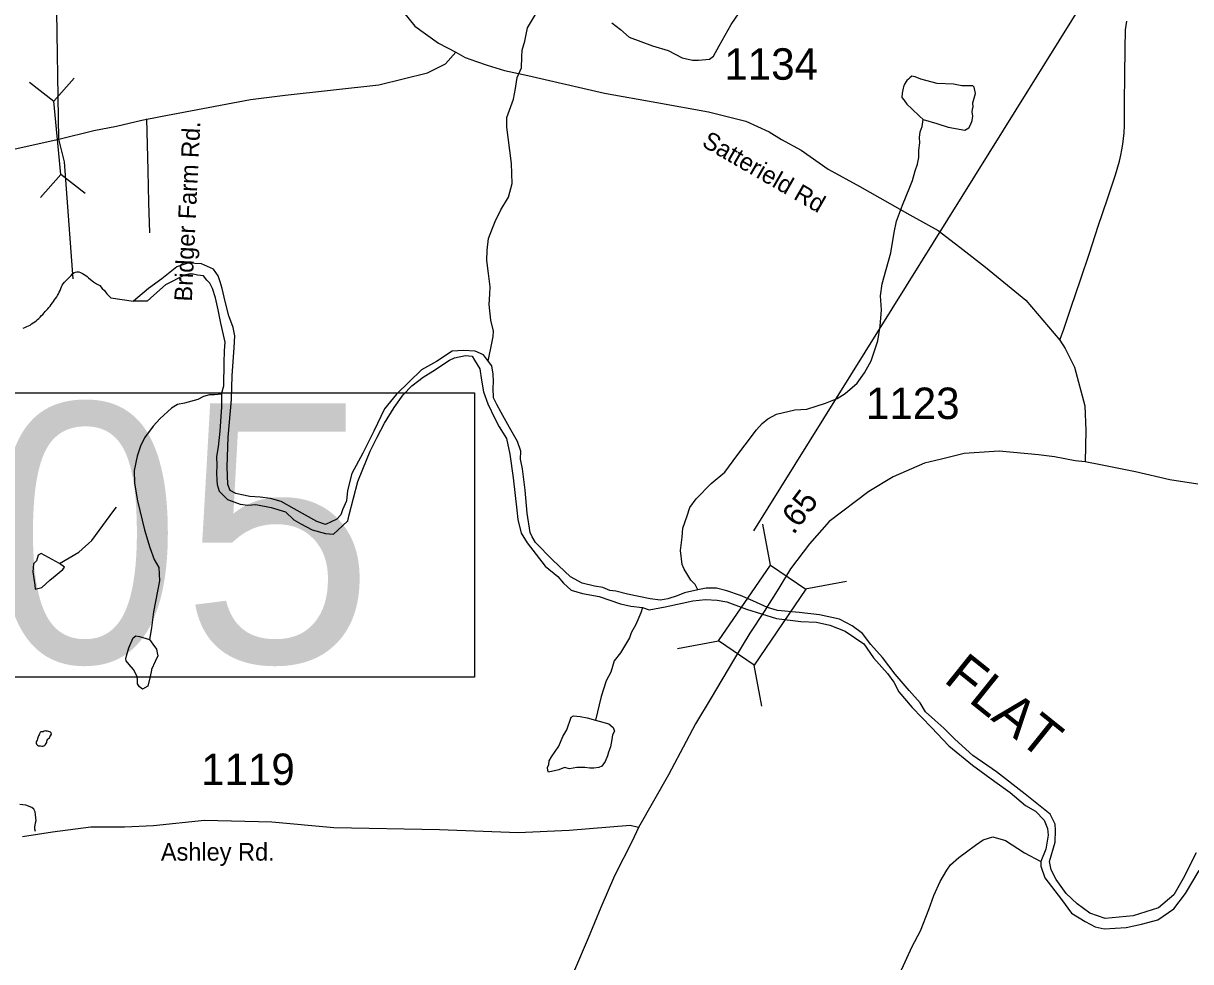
# Model space of a CAD drawing. Extents: x 1950930 to 2061844, y 904556 to 1017002.
# Drawn here: x 1999576 to 2005881, y 912605 to 917674 of the extents above; entities that cross this region are included whole.
import ezdxf

# ---------------------------------------------------------------- set-up
doc = ezdxf.new("R2010")
doc.units = 0
for name, color, linetype in [('Exist Hydrographic Creek Single Shore', 7, 'Continuous'), ('Exist Hydrographic Misc Water Feature', 7, 'Continuous'), ('Exist Hydrographic River Shore', 7, 'Continuous'), ('Exist Hydrographic River Shore Label', 7, 'Continuous'), ('Exist Road Non-System Type 51', 7, 'Continuous'), ('Exist Road Non-System Type 51 Label', 7, 'Continuous'), ('Exist Road Primary Interstate Structure Ovrhead Sign Attributed CELL', 7, 'Continuous'), ('Exist Road Primary US Structure Standard Bridge CELL', 7, 'Continuous'), ('Exist Road Secondary Structure Standard Bridge CELL', 7, 'Continuous'), ('Exist Road Secondary Structure Standard Bridge Number Label', 7, 'Continuous'), ('Exist Road Secondary Type 51 Attributed', 7, 'Continuous'), ('Exist Road Secondary Type 51 Label', 7, 'Continuous'), ('Exist Road Secondary Type 51 Number Label', 7, 'Continuous')]:
    doc.layers.add(name, color=color, linetype=linetype)

msp = doc.modelspace()

# ---------------------------------------------------------------- linework, layer by layer
at = {"layer": 'Exist Hydrographic Creek Single Shore'}
for points in [[(1999845.4, 916292.9), (1999798.8, 916925.6), (1999767.2, 917048.8), (1999755.4, 917853.6), (1999855.4, 918219.1)], [(2002086.3, 915849.3), (2002108.9, 915955.1), (2002112.8, 915982.9), (2002115, 916011.1), (2002100.8, 916071.1), (2002092.7, 916155), (2002094.8, 916211), (2002096.6, 916251), (2002088.6, 916323.1), (2002078.6, 916392.9), (2002080.7, 916448.9), (2002088.6, 916511.1), (2002110.4, 916567.1), (2002124.6, 916602.9), (2002154.5, 916667), (2002196.6, 916735), (2002216.5, 916809.1), (2002212.5, 916917.1), (2002194.3, 917057), (2002188.3, 917113.2), (2002188, 917165.1), (2002224.2, 917265.1), (2002233.9, 917321), (2002244, 917381.2), (2002266.1, 917433.2), (2002268, 917493.2), (2002270.1, 917529.3), (2002283.8, 917577.3), (2002299.8, 917649.1), (2002342, 917721.1)], [(1999659.9, 916080.1), (1999667.5, 916087.1), (1999674.7, 916094.6), (1999681.5, 916101.7), (1999688.2, 916109.1), (1999694.6, 916117), (1999701.3, 916124.2), (1999708.1, 916131.7), (1999714.5, 916139.6), (1999720.8, 916146.8), (1999726.8, 916154.8), (1999733.3, 916163.2), (1999739.3, 916171.2), (1999744.8, 916179.3), (1999750.6, 916187.3), (1999756.3, 916196.2), (1999761.4, 916204.3), (1999766.1, 916212.9), (1999770.2, 916222), (1999774.3, 916231.1), (1999778, 916240.8), (1999782.1, 916249.9), (1999786.6, 916258.5), (1999791.8, 916266.6), (1999798.3, 916275), (1999805.3, 916282), (1999812.5, 916289.5), (1999819.7, 916296.6), (1999827.2, 916303.8), (1999834.6, 916311.7), (1999841.4, 916320), (1999849.2, 916325.3), (1999857.2, 916330.2), (1999866, 916331.7), (1999875.4, 916330.6), (1999885.1, 916327.1), (1999894.9, 916322), (1999904.1, 916317), (1999913.2, 916311.9), (1999920.7, 916305.9), (1999928.5, 916299), (1999939.6, 916290)], [(1999939.6, 916290), (1999955, 916277.6), (1999971.8, 916266.5), (1999989.4, 916256.9), (2000001.1, 916240.9), (2000014.9, 916231.1), (2000027.6, 916213.4), (2000048.7, 916191.5), (2000170.5, 916173.4)], [(1999575.6, 916027.6), (1999585.1, 916031.4), (1999594.3, 916035.3), (1999603.3, 916039.2), (1999612.3, 916043.9), (1999621, 916049.6), (1999629.4, 916055.1), (1999637.6, 916060.7), (1999645.4, 916066.9), (1999652.9, 916073.5), (1999659.9, 916080.1)], [(2004309.3, 912540.4), (2004377.3, 912686.3), (2004421, 912770.4), (2004467, 912886.3), (2004492.9, 912962.6), (2004527, 913038.3), (2004563, 913098.3), (2004583, 913128.4), (2004628.7, 913166.5), (2004670.7, 913198.4), (2004718.7, 913234.5), (2004760.6, 913262.6), (2004812.8, 913278.5), (2004880.7, 913258.8), (2004982.7, 913192.7), (2005070.9, 913144.9)]]:
    msp.add_lwpolyline(points, dxfattribs=at)
at = {"layer": 'Exist Hydrographic Misc Water Feature'}
for points in [[(2002753.9, 917677.5), (2002802, 917641.4), (2002847.8, 917599.4), (2002974.1, 917551.5), (2003057.9, 917527.8), (2003133.9, 917487.8), (2003190.1, 917475.8), (2003221.9, 917475.8), (2003282.1, 917479.9), (2003304.1, 917495.8), (2003334.1, 917552), (2003399.8, 917667.8), (2003481.7, 917787.8)], [(2004436.4, 917154.4), (2004510.1, 917132.6), (2004570.4, 917112.6), (2004660.3, 917096.7), (2004682.2, 917108.7), (2004694.1, 917128.8), (2004700.1, 917148.7), (2004704.2, 917172.9), (2004700.1, 917196.6), (2004704.2, 917218.8), (2004706.2, 917220.7), (2004704.1, 917244.7), (2004718.2, 917294.7), (2004712, 917328.6), (2004704, 917336.6), (2004688.2, 917336.6), (2004672.2, 917336.6), (2004644.3, 917336.5), (2004600.1, 917344.7), (2004512.3, 917348.5), (2004424.2, 917372.6), (2004392.2, 917384.4), (2004373.9, 917388.4), (2004363.9, 917380.4), (2004356.2, 917372.4), (2004348.2, 917364.6), (2004336, 917344.6), (2004330.1, 917330.6), (2004328, 917324.4), (2004322.2, 917296.6), (2004320, 917272.4), (2004332.3, 917260.6), (2004348.2, 917236.7), (2004374.2, 917212.5), (2004416.1, 917172.6), (2004436.4, 917154.4)], [(2003219.9, 914613.6), (2003203.8, 914641.5), (2003182, 914665.6), (2003159.7, 914701.5), (2003145.8, 914725.7), (2003133.8, 914749.6), (2003125.9, 914825.6), (2003133.6, 914897.6), (2003137.5, 914945.8), (2003161.6, 915013.5), (2003175.6, 915057.5), (2003209.4, 915105.7), (2003291.5, 915187.7), (2003365.3, 915249.9), (2003429.5, 915337.8), (2003475.3, 915395.9), (2003535.4, 915478), (2003567.3, 915511.8), (2003597.4, 915537.8), (2003643.2, 915562.1), (2003743.1, 915586), (2003807.2, 915589.9), (2003909.2, 915622.3), (2003971.1, 915646.3), (2004015.3, 915674.2), (2004079.1, 915730.3), (2004119, 915786.3), (2004155.1, 915850.2), (2004190.8, 915958.4), (2004203, 916038.2), (2004211, 916126.3), (2004204.7, 916202.3), (2004214.9, 916266.4), (2004236.9, 916344.4), (2004260.7, 916434.4), (2004278.7, 916544.3), (2004292.5, 916604.4), (2004324.5, 916692.4), (2004364.5, 916788.4), (2004378.4, 916824.5), (2004392.3, 916876.4), (2004404.5, 916912.6), (2004412.4, 916948.5), (2004412.3, 916988.6), (2004418.4, 917028.5), (2004416.3, 917056.4), (2004420.3, 917088.5), (2004430.4, 917116.5), (2004436.4, 917154.4)], [(2000647, 915669.9), (2000609.2, 915666.1), (2000580.9, 915666), (2000549.3, 915657.8), (2000519.1, 915642), (2000447.1, 915621.9), (2000409.2, 915613.8), (2000377, 915595.7), (2000313.1, 915537.7), (2000277.2, 915497.7), (2000231.2, 915433.7), (2000209.3, 915389.8), (2000191.1, 915335.7), (2000175.4, 915257.6), (2000177.3, 915189.6), (2000193.4, 915093.8), (2000231.5, 914937.8), (2000259.7, 914841.7), (2000283.6, 914777.6), (2000307.7, 914733.8), (2000311.8, 914661.8), (2000279.8, 914493.8), (2000267.8, 914407.7), (2000258, 914345.6)], [(1999771.5, 914755.2), (1999876.2, 914817.2), (1999945.6, 914879.6), (2000064.3, 915041.4), (2000078.6, 915060.8)], [(1999771.5, 914755.2), (1999672.8, 914810.3), (1999656.6, 914800.3), (1999647, 914770), (1999631, 914753.9), (1999627.1, 914710.6), (1999638, 914637.9), (1999640.4, 914616.1), (1999676.1, 914626.8), (1999720, 914665.3), (1999747.3, 914689.1), (1999769.4, 914706.8), (1999789.1, 914723.7), (1999799.2, 914735.6), (1999771.5, 914755.2)], [(2002920, 914517.4), (2002911.8, 914489.3), (2002883.9, 914425.3), (2002858.1, 914381.5), (2002850, 914353.4), (2002802, 914273.4), (2002768, 914229.4), (2002750, 914169.4), (2002724.1, 914121.4), (2002696.1, 914037.3), (2002666.2, 913909.3)], [(2000258, 914345.6), (2000275.8, 914319.6), (2000296, 914293.6), (2000299.8, 914273.8), (2000302.1, 914257.7), (2000288, 914225.8), (2000268.1, 914183.6), (2000268, 914179.6), (2000262.1, 914145.6), (2000248.2, 914093.7), (2000220, 914077.6), (2000204.1, 914089.7), (2000192, 914105.7), (2000192.1, 914125.7), (2000190.2, 914145.5), (2000172, 914183.6), (2000147.9, 914209.7), (2000131.9, 914229.7), (2000130.2, 914241.5), (2000134.1, 914257.5), (2000146.1, 914299.6), (2000169.9, 914353.6), (2000183.9, 914365.5), (2000203.9, 914361.8), (2000258, 914345.6)], [(2002666.2, 913909.3), (2002738.3, 913889.4), (2002762.2, 913869.2), (2002768.4, 913849.4), (2002758.4, 913829.3), (2002754.3, 913805.4), (2002748.2, 913765.2), (2002736.5, 913737.2), (2002730.5, 913717.3), (2002718.4, 913685.4), (2002700.5, 913661.1), (2002684.6, 913653.3), (2002656.6, 913649.2), (2002636.6, 913649.3), (2002608.4, 913653.2), (2002566.4, 913653.1), (2002526.6, 913647), (2002498.5, 913653.2), (2002468.4, 913641), (2002412.3, 913629), (2002408.6, 913637), (2002406.3, 913653.1), (2002414.5, 913669), (2002416.5, 913689), (2002428.5, 913711), (2002468.4, 913769), (2002490.5, 913821), (2002512.2, 913857), (2002534.3, 913925.1), (2002548.2, 913933), (2002584.3, 913929), (2002622.2, 913921.3), (2002666.2, 913909.3)], [(1999728, 913834.1), (1999727, 913840.3), (1999723.3, 913843.7), (1999717.7, 913846.6), (1999712.2, 913848.2), (1999705.9, 913849.2), (1999699.7, 913850.2), (1999694.4, 913851), (1999688.2, 913849.5), (1999682.7, 913847.1), (1999676.1, 913846.4), (1999670.6, 913845.7), (1999666.5, 913841.8), (1999663.4, 913836.2), (1999661.1, 913830.4), (1999658.9, 913824.7), (1999656.6, 913818.9), (1999655.2, 913813.1), (1999653.2, 913807.7), (1999650.5, 913801.6), (1999648.2, 913796.3), (1999646, 913790.5), (1999646, 913785.7), (1999648.2, 913778.8), (1999651.9, 913774.6), (1999657.3, 913771.3), (1999663, 913770.5), (1999669.4, 913770.3), (1999675.7, 913769.4), (1999682.1, 913769.3), (1999687.4, 913770.8), (1999692.1, 913773.8), (1999696.2, 913778), (1999699.7, 913783.6), (1999702.4, 913789.3), (1999703.8, 913795.1), (1999705.4, 913800.6), (1999708.9, 913805.7), (1999712.8, 913809.6), (1999717.1, 913814.2), (1999720, 913819.4), (1999723.1, 913825.1), (1999728, 913834.1)]]:
    msp.add_lwpolyline(points, dxfattribs=at)
at = {"layer": 'Exist Hydrographic River Shore'}
for points in [[(2002077.1, 915860.9), (2002061.2, 915882.9), (2002016.9, 915902.9), (2001953, 915906.8), (2001892.9, 915902.8), (2001807.1, 915846.8), (2001727.1, 915802.8), (2001591.1, 915670.8), (2001527.1, 915590.7), (2001469.2, 915470.5), (2001409.3, 915352.6), (2001351.2, 915242.5), (2001327.4, 915150.5), (2001321.6, 915094.5), (2001299.6, 915046.4), (2001291.5, 915018.3), (2001269.7, 914994.5), (2001207.7, 914966.2), (2001161.4, 914982.3), (2001039.5, 915050.1), (2000969.4, 915090.3), (2000911.3, 915106.2), (2000855.4, 915114), (2000799.3, 915118.1), (2000755.5, 915126.2), (2000723.5, 915134.1), (2000693.3, 915150.1), (2000681.5, 915181.9), (2000677.3, 915278.1), (2000683.2, 915438.1), (2000701.2, 915641.9), (2000703.2, 915770.2), (2000714.9, 915922.2), (2000718.8, 915986.1), (2000708.9, 916030), (2000686.9, 916094.1), (2000666.9, 916171.9), (2000650.6, 916242.2), (2000638.9, 916278.2), (2000628.7, 916309.9), (2000602.5, 916345.9), (2000570.6, 916360), (2000538.8, 916374.1), (2000464.7, 916377.9), (2000404.6, 916357.8), (2000324.8, 916293.9), (2000252.8, 916241.8), (2000170.5, 916173.4)], [(2000647, 915669.9), (2000659.1, 915715.9), (2000661, 915839.9), (2000663, 915903.9), (2000666.9, 915952.1), (2000642.8, 916054), (2000628.8, 916126.1), (2000614.7, 916190.1), (2000598.7, 916241.9), (2000582.6, 916270.2), (2000566.8, 916285.9), (2000548.6, 916309.9), (2000516.5, 916313.9), (2000492.7, 916318), (2000476.6, 916319.9), (2000446.6, 916314), (2000344.8, 916261.9), (2000280.7, 916205.8), (2000244.9, 916173.8), (2000170.5, 916173.4)], [(2000647, 915669.9), (2000647.2, 915602), (2000637.3, 915469.9), (2000629.3, 915386.1), (2000619.4, 915334.1), (2000621.3, 915285.8), (2000619.5, 915245.8), (2000621.3, 915206.1), (2000623.4, 915182.1), (2000633.5, 915146.1), (2000679.5, 915101.8), (2000747.6, 915076.1), (2000789.5, 915070), (2000831.6, 915074.1), (2000915.6, 915058.2), (2000991.5, 915034.4), (2001037.6, 914992.4), (2001075.5, 914970.3), (2001135.6, 914938.2), (2001207.7, 914918.3), (2001251.6, 914914.5), (2001299.4, 914958.4), (2001329.5, 914986.4), (2001335.5, 915018.4), (2001383.5, 915198.6), (2001409.5, 915264.6), (2001449.2, 915362.6), (2001487.2, 915438.6), (2001527.2, 915514.6), (2001579.1, 915598.5), (2001627.1, 915666.7), (2001675, 915714.7), (2001735.1, 915762.6), (2001802.9, 915802.9), (2001853.2, 915838.6), (2001877.1, 915854.9), (2001904.9, 915866.8), (2001964.9, 915879), (2002000.9, 915875), (2002013, 915855), (2002040.9, 915806.9), (2002051.1, 915746.9), (2002061, 915683.1), (2002085.2, 915618.9), (2002123.3, 915539), (2002145.4, 915494.9), (2002185.4, 915431.1), (2002203.3, 915347), (2002221.4, 915219), (2002241.7, 915043), (2002247.5, 914993), (2002265.7, 914919.1), (2002297.8, 914866.9), (2002393.6, 914741.2), (2002463.7, 914685), (2002493.8, 914649.3), (2002535.7, 914611.3), (2002595.7, 914593.3), (2002685.9, 914577.4), (2002801.9, 914537.2), (2002857.8, 914525.2), (2002920, 914517.4)], [(2003219.9, 914613.6), (2003147.7, 914597.7), (2003107.7, 914581.4), (2003057.8, 914565.4), (2003017.9, 914557.4), (2002962, 914565.4), (2002839.7, 914589.3), (2002775.8, 914605.4), (2002743.7, 914609.3), (2002705.9, 914625.2), (2002661.8, 914633.3), (2002593.9, 914649.2), (2002531.9, 914683.2), (2002433.7, 914775.2), (2002341.8, 914869), (2002323.7, 914899.2), (2002313.7, 914923.1), (2002297.5, 915027.1), (2002285.6, 915151.1), (2002271.3, 915267.2), (2002261.5, 915318.9), (2002263.4, 915363.2), (2002245.4, 915415.1), (2002201.4, 915491.1), (2002157.1, 915571.1), (2002133.1, 915615), (2002115.1, 915651.1), (2002113.2, 915703), (2002115, 915739), (2002113.2, 915779.1), (2002107.2, 915822.9), (2002077.1, 915860.9)], [(2005910.7, 913193.2), (2005840.9, 913053.2), (2005788.9, 912965.3), (2005707, 912895.2), (2005570.9, 912853), (2005419, 912837.1), (2005336.9, 912867), (2005267.1, 912917), (2005208.8, 912972.7), (2005154.9, 913049), (2005126.8, 913100.8), (2005118.9, 913144.9), (2005148.6, 913250.9), (2005150.6, 913314.9), (2005148.6, 913346.8), (2005122.5, 913400.8), (2004986.6, 913508.6), (2004832.6, 913630.6), (2004704.4, 913718.5), (2004606.5, 913806.6), (2004548.3, 913866.5), (2004498.3, 913908.5), (2004448.4, 913954.5), (2004420.2, 914002.4), (2004360.2, 914070.2), (2004284.3, 914158.4), (2004216.2, 914248.1), (2004154, 914318.3), (2004108, 914378.3), (2004052, 914418.2), (2003983.9, 914454.1), (2003876.1, 914478), (2003766.1, 914490.1), (2003649.8, 914502), (2003596, 914517.9), (2003516, 914554), (2003450, 914581.9), (2003375.7, 914607.7), (2003319.9, 914621.7), (2003263.7, 914621.5), (2003219.9, 914613.6)], [(2002920, 914517.4), (2002955.8, 914505.5), (2003041.8, 914521.4), (2003133.8, 914541.5), (2003191.8, 914553.5), (2003259.9, 914561.6), (2003323.8, 914557.6), (2003375.8, 914547.7), (2003482, 914509.7), (2003644, 914457.8), (2003775.9, 914442), (2003859.8, 914437.9), (2003932, 914422), (2004014.1, 914390.1), (2004116, 914322.1), (2004167.9, 914246.2), (2004244, 914162.2), (2004278.1, 914114.3), (2004304.3, 914062.2), (2004376.4, 913978.3), (2004480.5, 913870.5), (2004574.6, 913770.5), (2004702.4, 913666.4), (2004822.6, 913578.6), (2004906.7, 913518.8), (2004988.6, 913448.8), (2005042.8, 913416.9), (2005088.7, 913368.7), (2005106.8, 913324.6), (2005110.7, 913288.8), (2005098.9, 913212.9), (2005070.9, 913144.9)], [(2005070.9, 913144.9), (2005070.8, 913120.6), (2005092.8, 913056.8), (2005182.9, 912940.8), (2005237.2, 912866.8), (2005311, 912821), (2005364.9, 912792.9), (2005412.9, 912781.1), (2005533.2, 912789.1), (2005614.9, 912807.1), (2005703.1, 912831.2), (2005788.9, 912889.2), (2005853, 912973.2), (2005926.8, 913097.4)]]:
    msp.add_lwpolyline(points, dxfattribs=at)
at = {"layer": 'Exist Road Non-System Type 51'}
for points in [[(2005175.9, 915968.5), (2005195.6, 916021.2), (2005234.9, 916141), (2005284.8, 916287.9), (2005333.6, 916431.9), (2005381.5, 916577.4), (2005431.9, 916725.2), (2005475.1, 916855.2), (2005496.4, 916929.6), (2005503.9, 916962.3), (2005509.5, 916989.9), (2005513.9, 917021.8), (2005520.9, 917082.5), (2005523.2, 917122.3), (2005524, 917246.7), (2005525.6, 917393.1), (2005526.2, 917536.7), (2005528.9, 917638.2), (2005532.1, 917662.1), (2005536.4, 917686.4)], [(2000242.2, 917158), (2000248.4, 916879.7), (2000253.1, 916706.1), (2000257.2, 916542.6)], [(1999642.2, 913307.2), (1999638.9, 913320.1), (1999638.2, 913331.8), (1999641.5, 913353.8), (1999644.8, 913366.8), (1999643.5, 913379.1), (1999642.1, 913399.2), (1999640.2, 913413.6), (1999633, 913428.5), (1999621.4, 913438.2), (1999588.9, 913449.9), (1999556.5, 913453.2)]]:
    msp.add_lwpolyline(points, dxfattribs=at)
at = {"layer": 'Exist Road Primary Interstate Structure Ovrhead Sign Attributed CELL'}
for p, q in [((1999609.7, 917355.7), (1999740.9, 917253.1)), ((1999850.5, 917378.5), (1999740.9, 917253.1)), ((1999778.3, 916858.1), (1999740.9, 917253.1)), ((1999668.7, 916732.7), (1999778.3, 916858.1)), ((1999909.5, 916755.5), (1999778.3, 916858.1))]:
    msp.add_line(p, q, dxfattribs=at)
at = {"layer": 'Exist Road Secondary Structure Standard Bridge CELL'}
for p, q in [((2003612.2, 914746.4), (2003570.5, 914968.8)), ((2003799.1, 914618.6), (2004021.5, 914660.4)), ((2003109, 914296), (2003331.5, 914337.8)), ((2003564.4, 913984.6), (2003522.7, 914207))]:
    msp.add_line(p, q, dxfattribs=at)
msp.add_lwpolyline([(2003331.5, 914337.8), (2003611.3, 914747), (2003802.5, 914616.3), (2003522.7, 914207)], close=True, dxfattribs=at)
at = {"layer": 'Exist Road Secondary Structure Standard Bridge Number Label'}
msp.add_line((2003522.3, 914932.5), (2007921.2, 921999.4), dxfattribs=at)
msp.add_lwpolyline([(1998297.4, 915678), (2002013.3, 915678), (2002013.3, 914141.6), (1998297.4, 914141.6)], close=True, dxfattribs=at)
at = {"layer": 'Exist Road Secondary Type 51 Attributed'}
for points in [[(2001016.8, 918790), (2001089.7, 918735.3), (2001162.5, 918665.4), (2001221, 918611.5), (2001359.1, 918334.2), (2001414.5, 918121.4), (2001459.4, 917998.3), (2001507.4, 917900.3), (2001575.5, 917802.3), (2001690.9, 917659.5), (2001818.1, 917566.2), (2001911.8, 917518.2)], [(1999466.7, 916980.9), (1999767.2, 917048.8), (1999956.1, 917095.5), (2000079.1, 917118.6), (2000216.8, 917150), (2000316.9, 917171.5), (2000803.5, 917262.3), (2000990, 917285.3), (2001496.5, 917341.9), (2001759.2, 917405.8), (2001856.3, 917454.4), (2001911.8, 917518.2)], [(2001911.8, 917518.2), (2001962.2, 917489.7), (2002024.5, 917468.4), (2002080.6, 917447.2), (2002174.8, 917418.3), (2002300.8, 917392.5), (2002714.5, 917297.5), (2002996.9, 917245.8), (2003277, 917196.4), (2003478.9, 917146.3), (2003603.4, 917087), (2003671.7, 917046), (2003776.5, 916988.3), (2003923, 916885.7), (2004094.5, 916793), (2004364, 916638.8), (2004517.3, 916555.2), (2004650.7, 916452), (2004772.7, 916356), (2004990.2, 916179.2), (2005173.6, 915961.5), (2005202.4, 915917.4), (2005252.5, 915815.6), (2005309.1, 915608), (2005315.1, 915474.1), (2005311.3, 915305.5)], [(2005311.3, 915305.5), (2005257.4, 915310), (2005145.8, 915331.3), (2005059.3, 915343.4), (2004846.8, 915361.7), (2004657.8, 915350.3), (2004534.8, 915319.9), (2004443.7, 915297.1), (2004273.7, 915224.2), (2004143.1, 915145.2), (2003928.3, 914983.3), (2003821.2, 914862.7), (2003719.2, 914726.8), (2003656.4, 914621.8), (2003576.7, 914495.5)], [(2005918.6, 915184.7), (2005768.7, 915207.8), (2005581.9, 915251.1), (2005393.3, 915288.7), (2005311.3, 915305.5)], [(2003576.7, 914495.5), (2003500.1, 914378.4), (2003411, 914233.5), (2003290.6, 914030.6), (2003205.6, 913889.3), (2003155.5, 913793.6), (2003060.6, 913613.5), (2002899.3, 913329.8)], [(2002899.3, 913329.8), (2002854.3, 913339.7), (2002524, 913312.8), (2002248.5, 913301.4), (2001823.7, 913316.8), (2001253.6, 913328.2), (2000918.1, 913358.2), (2000554.5, 913366.5), (2000279.7, 913338.1), (2000123.3, 913332), (2000077.8, 913332), (2000055, 913332), (1999941.2, 913330.5), (1999733.9, 913304.9), (1999571.5, 913279)], [(2002899.3, 913329.8), (2002864, 913255.7), (2002768.4, 913068.8), (2002695.5, 912897.1), (2002626.4, 912730.7), (2002553.6, 912559), (2002505, 912435.9), (2002419.2, 912219.4), (2002337.2, 912023.9), (2002278.8, 911850.9), (2002259, 911771.9), (2002249.9, 911699), (2002231.7, 911597.2), (2002224.9, 911444.5), (2002214.2, 911256.1), (2002204.3, 911046.9), (2002194.6, 910902.8), (2002174.4, 910688.2)]]:
    msp.add_lwpolyline(points, dxfattribs=at)

# ---------------------------------------------------------------- texts
at = {"layer": 'Exist Hydrographic River Shore Label'}
msp.add_text('FLAT', height=210, rotation=321.22634, dxfattribs=at).set_placement((2004541.1, 914120.1))
at = {"layer": 'Exist Road Non-System Type 51 Label'}
msp.add_text('Bridger Farm Rd.', height=95, rotation=87.29033, dxfattribs=at).set_placement((2000486.2, 916169.5))
at = {"layer": 'Exist Road Primary US Structure Standard Bridge CELL'}
msp.add_text('.65', height=125, rotation=53.10555, dxfattribs=at).set_placement((2003735.8, 914907.1))
at = {"layer": 'Exist Road Secondary Structure Standard Bridge Number Label'}
msp.add_text('205', height=1400, dxfattribs=at).set_placement((1998347.5, 914220.7))
at = {"layer": 'Exist Road Secondary Type 51 Label'}
msp.add_text('Satterield Rd', height=95, rotation=330.02286, dxfattribs=at).set_placement((2003234.9, 917013.8))
msp.add_text('Ashley Rd.', height=95, dxfattribs=at).set_placement((2000319.1, 913150.3))
at = {"layer": 'Exist Road Secondary Type 51 Number Label'}
for s, p in [('1134', (2003362.3, 917369.2)), ('1123', (2004126.8, 915536)), ('1119', (2000536.5, 913558.7))]:
    msp.add_text(s, height=170, dxfattribs=at).set_placement(p)

doc.saveas('drawing.dxf')
